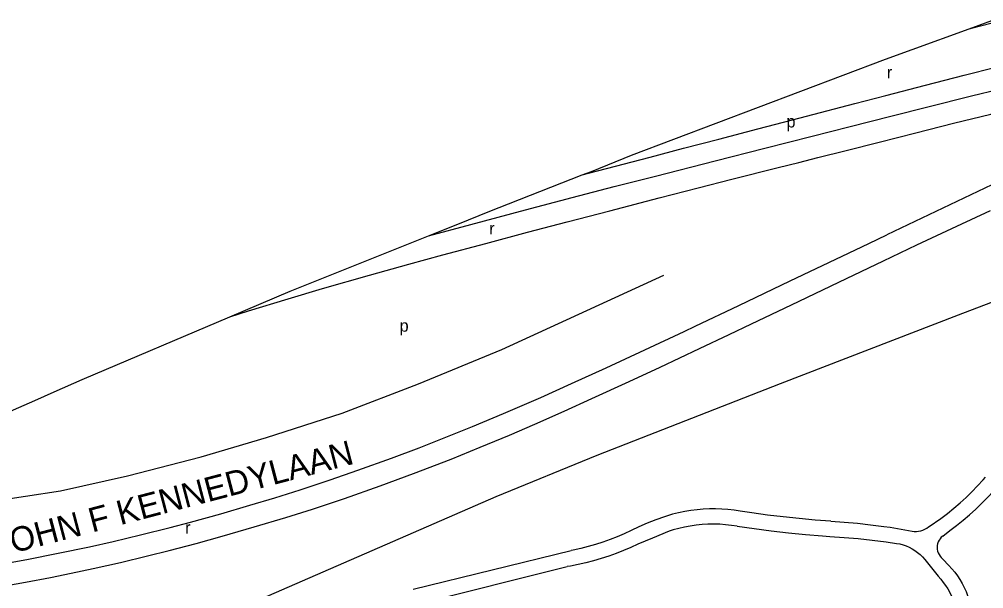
# Model space of a CAD drawing. Extents: x 157768 to 159790, y 387230 to 389604.
# Drawn here: x 158494.9 to 158811.1, y 389236.8 to 389423.7 of the extents above; entities that cross this region are included whole.
import ezdxf

# ---------------------------------------------------------------- set-up
doc = ezdxf.new("R2010")
doc.units = 0
for name, color, linetype in [('BLT_Basislijn', 7, 'Continuous'), ('BLT_Centroide', 7, 'Continuous'), ('BLT_Gemeentegrens', 7, 'Continuous'), ('BLT_Straatnaam_hoofdweg', 7, 'Continuous')]:
    doc.layers.add(name, color=color, linetype=linetype)

msp = doc.modelspace()

# ---------------------------------------------------------------- linework, layer by layer
at = {"layer": 'BLT_Basislijn'}
for p, q in [((158826.82, 389375.55), (158779.39, 389352.96)), ((158793.25, 389257.24), (158797.1, 389259.86)), ((158780.45, 389256.95), (158787.64, 389255.73)), ((158797.69, 389254.07), (158800.07, 389255.85)), ((158624.04, 389236.61), (158675.88, 389249.36)), ((158791.83, 389246.41), (158796.16, 389240.88)), ((158797.79, 389246.51), (158799.73, 389244.38)), ((158625.26, 389231.76), (158674.62, 389244.05))]:
    msp.add_line(p, q, dxfattribs=at)
for points in [[(158806.36, 389420.57), (158809.2, 389421.29), (158815.22, 389422.84)], [(158679.49, 389372.6), (158684.49, 389373.91), (158701.73, 389378.44), (158712.73, 389381.36), (158724.32, 389384.39), (158737.12, 389387.74), (158748.42, 389390.72), (158753, 389391.92), (158768.88, 389396.08), (158779.08, 389398.7), (158792.06, 389402.06), (158804.77, 389405.35), (158815.14, 389408.03), (158818.68, 389408.95)], [(158629.14, 389352.67), (158643.01, 389356.39), (158660.88, 389361.13), (158676.24, 389365.2), (158690.03, 389368.78), (158703.51, 389372.25), (158723.1, 389377.26), (158739.36, 389381.42), (158754.92, 389385.38), (158766.93, 389388.42), (158781.17, 389391.99), (158792.84, 389394.93), (158807.15, 389398.52), (158816.16, 389400.79), (158820.45, 389401.86)], [(158563.92, 389326.04), (158570.06, 389327.96), (158583.08, 389331.94), (158594.35, 389335.3), (158609.74, 389339.73), (158622.65, 389343.31), (158633.84, 389346.39), (158647.94, 389350.16), (158661.54, 389353.78), (158674.55, 389357.2), (158688.59, 389360.87), (158704.78, 389365.08), (158717.57, 389368.36), (158728.61, 389371.17), (158743.7, 389375.01), (158750.51, 389376.74), (158756.78, 389378.33), (158766.05, 389380.68), (158776.89, 389383.4), (158788.88, 389386.43), (158801.21, 389389.55), (158813.46, 389392.61), (158822.2, 389394.8)], [(158485.79, 389236.97), (158496.96, 389238.93), (158505.13, 389240.53), (158511.93, 389241.9), (158519.21, 389243.43), (158528.09, 389245.42), (158536.96, 389247.54), (158544.11, 389249.33), (158552.93, 389251.67), (158561.42, 389254.01), (158571.94, 389257.06), (158582.37, 389260.22), (158591.08, 389262.96), (158601.58, 389266.43), (158613.29, 389270.58), (158624.2, 389274.58), (158636.51, 389279.34), (158646.05, 389283.23), (158655.69, 389287.25), (158663.93, 389290.79), (158673.59, 389295.08), (158682.63, 389299.18), (158694.88, 389304.8), (158705.04, 389309.52), (158717.94, 389315.6), (158727.63, 389320.23), (158735.03, 389323.75), (158748.12, 389330.02), (158766.18, 389338.64), (158778.33, 389344.47), (158789.23, 389349.64), (158802.35, 389355.81), (158813.38, 389360.89)], [(158487.04, 389244.52), (158497.4, 389246.4), (158507.7, 389248.41), (158517.95, 389250.58), (158525.76, 389252.32), (158534.72, 389254.44), (158544.41, 389256.89), (158551.12, 389258.68), (158561.06, 389261.42), (158570.52, 389264.18), (158578.68, 389266.68), (158587.05, 389269.3), (158596.9, 389272.52), (158605.99, 389275.66), (158617, 389279.65), (158626.07, 389283.08), (158633.74, 389286.08), (158643.49, 389290.02), (158653.71, 389294.3), (158665.93, 389299.59), (158676.04, 389304.11), (158687.34, 389309.29), (158700.03, 389315.19), (158712.93, 389321.23), (158716.58, 389322.97), (158730.82, 389329.76), (158747.71, 389337.83), (158764.69, 389345.92), (158773.43, 389350.14), (158779.39, 389352.96)], [(158485.36, 389265.38), (158508.48, 389268.97), (158530.39, 389273.82), (158554.59, 389280.05), (158576.04, 389286.41), (158600.75, 389294.46), (158625.83, 389304.01), (158653.18, 389315.31), (158706.26, 389339.76)], [(158835.49, 389339.11), (158802.74, 389326.55), (158744.36, 389304.08), (158684.28, 389280.49), (158651.16, 389267)], [(158797.1, 389259.86), (158799.24, 389261.5), (158801.33, 389263.2), (158803.37, 389264.96), (158805.35, 389266.78), (158807.28, 389268.65), (158809.15, 389270.59), (158810.97, 389272.57), (158811.71, 389273.42)], [(158800.07, 389255.85), (158802.27, 389257.53), (158804.42, 389259.27), (158806.52, 389261.07), (158808.56, 389262.93), (158810.55, 389264.85), (158812.49, 389266.83), (158814.36, 389268.86), (158815.48, 389270.14)], [(158651.16, 389267), (158560.63, 389227.45), (158484.33, 389192.23)], [(158731.34, 389262.22), (158729.33, 389262.53), (158727.3, 389262.76), (158725.27, 389262.91), (158723.24, 389262.98), (158721.2, 389262.97), (158719.17, 389262.87), (158717.14, 389262.7), (158715.12, 389262.45), (158713.11, 389262.12), (158711.11, 389261.71), (158709.14, 389261.23), (158707.18, 389260.66), (158706.46, 389260.43)], [(158761.05, 389258.96), (158755.84, 389259.34), (158750.64, 389259.8), (158745.44, 389260.34), (158740.26, 389260.97), (158735.08, 389261.67), (158731.34, 389262.22)], [(158706.46, 389260.43), (158703.64, 389259.39), (158700.85, 389258.27), (158698.09, 389257.08), (158695.6, 389255.93)], [(158761.05, 389258.96), (158765.39, 389258.65), (158769.73, 389258.26), (158774.05, 389257.79), (158778.37, 389257.24), (158780.45, 389256.95)], [(158695.6, 389255.93), (158693.31, 389254.86), (158691, 389253.87), (158688.65, 389252.95), (158686.28, 389252.1), (158683.88, 389251.33), (158681.46, 389250.64), (158679.02, 389250.03), (158676.56, 389249.49), (158675.88, 389249.36)], [(158708.01, 389255.68), (158702.51, 389253.43), (158697.79, 389251.43)], [(158730.35, 389257.32), (158728.44, 389257.6), (158726.52, 389257.81), (158724.59, 389257.93), (158722.65, 389257.98), (158720.71, 389257.95), (158718.78, 389257.83), (158716.86, 389257.64), (158714.94, 389257.37), (158713.04, 389257.01), (158711.15, 389256.58), (158709.29, 389256.08), (158708.01, 389255.68)], [(158730.35, 389257.32), (158735.92, 389256.53), (158741.5, 389255.81), (158747.09, 389255.18), (158752.69, 389254.62), (158758.3, 389254.15), (158760.74, 389253.97)], [(158787.64, 389255.73), (158788.36, 389255.63), (158789.08, 389255.61), (158789.8, 389255.66), (158790.51, 389255.8), (158791.2, 389256.01), (158791.87, 389256.3), (158792.49, 389256.66), (158793.08, 389257.09), (158793.25, 389257.24)], [(158760.74, 389253.97), (158765.35, 389253.64), (158769.95, 389253.23), (158774.54, 389252.74), (158779.12, 389252.17), (158782.58, 389251.69)], [(158797.69, 389254.07), (158797.23, 389253.67), (158796.83, 389253.2), (158796.49, 389252.69), (158796.22, 389252.14), (158796.02, 389251.56), (158795.9, 389250.95), (158795.86, 389250.34), (158795.9, 389249.73), (158796.01, 389249.12), (158796.21, 389248.54), (158796.48, 389247.99), (158796.82, 389247.47), (158797.22, 389247.01), (158797.68, 389246.6), (158797.79, 389246.51)], [(158697.79, 389251.43), (158695.43, 389250.33), (158693.05, 389249.3), (158690.63, 389248.35), (158688.19, 389247.47), (158685.72, 389246.67), (158683.23, 389245.94), (158680.71, 389245.29), (158678.18, 389244.72), (158675.63, 389244.22), (158674.62, 389244.05)], [(158782.58, 389251.69), (158783.64, 389251.49), (158784.69, 389251.21), (158785.71, 389250.86), (158786.71, 389250.43), (158787.67, 389249.94), (158788.59, 389249.37), (158789.46, 389248.73), (158790.29, 389248.04), (158791.07, 389247.28), (158791.83, 389246.41)], [(158799.73, 389244.38), (158800.72, 389243.31), (158801.65, 389242.18), (158802.53, 389241.01), (158803.33, 389239.79), (158804.07, 389238.53), (158804.74, 389237.23), (158805.34, 389235.9), (158805.86, 389234.53), (158806.3, 389233.14), (158806.67, 389231.72), (158806.97, 389230.29), (158807.18, 389228.79)], [(158796.16, 389240.88), (158797.05, 389239.91), (158797.88, 389238.89), (158798.65, 389237.82), (158799.36, 389236.71), (158799.99, 389235.55), (158800.56, 389234.36), (158801.05, 389233.14), (158801.46, 389231.89), (158801.8, 389230.61), (158802.06, 389229.32), (158802.22, 389228.21)]]:
    msp.add_lwpolyline(points, dxfattribs=at)
at = {"layer": 'BLT_Gemeentegrens'}
for p, q in [((158806.36, 389420.57), (158815.01, 389423.71)), ((158787.68, 389413.8), (158806.36, 389420.57)), ((158629.14, 389352.67), (158639.23, 389356.72))]:
    msp.add_line(p, q, dxfattribs=at)
for points in [[(158679.49, 389372.6), (158682.54, 389373.79), (158695.62, 389379.11), (158778.95, 389410.64), (158787.68, 389413.8)], [(158639.23, 389356.72), (158648.72, 389360.52), (158679.49, 389372.6)], [(158563.92, 389326.04), (158583.74, 389334.47), (158629.14, 389352.67)], [(158506.42, 389301.41), (158515.59, 389305.48), (158563.92, 389326.04)], [(158380.69, 389245.78), (158390.08, 389250), (158422.31, 389264.57), (158500, 389298.56), (158506.42, 389301.41)]]:
    msp.add_lwpolyline(points, dxfattribs=at)

# ---------------------------------------------------------------- texts
at = {"layer": 'BLT_Centroide'}
for s, p in [('r', (158779.39, 389404.3)), ('p', (158746.45, 389388.18)), ('r', (158649.03, 389353.08)), ('p', (158619.62, 389321.16)), ('r', (158549.3, 389254.87))]:
    msp.add_text(s, height=4, dxfattribs=at).set_placement(p)
at = {"layer": 'BLT_Straatnaam_hoofdweg'}
msp.add_text('JOHN F KENNEDYLAAN', height=7.9999, rotation=14.7323, dxfattribs=at).set_placement((158487.81, 389247.05))

doc.saveas('drawing.dxf')
